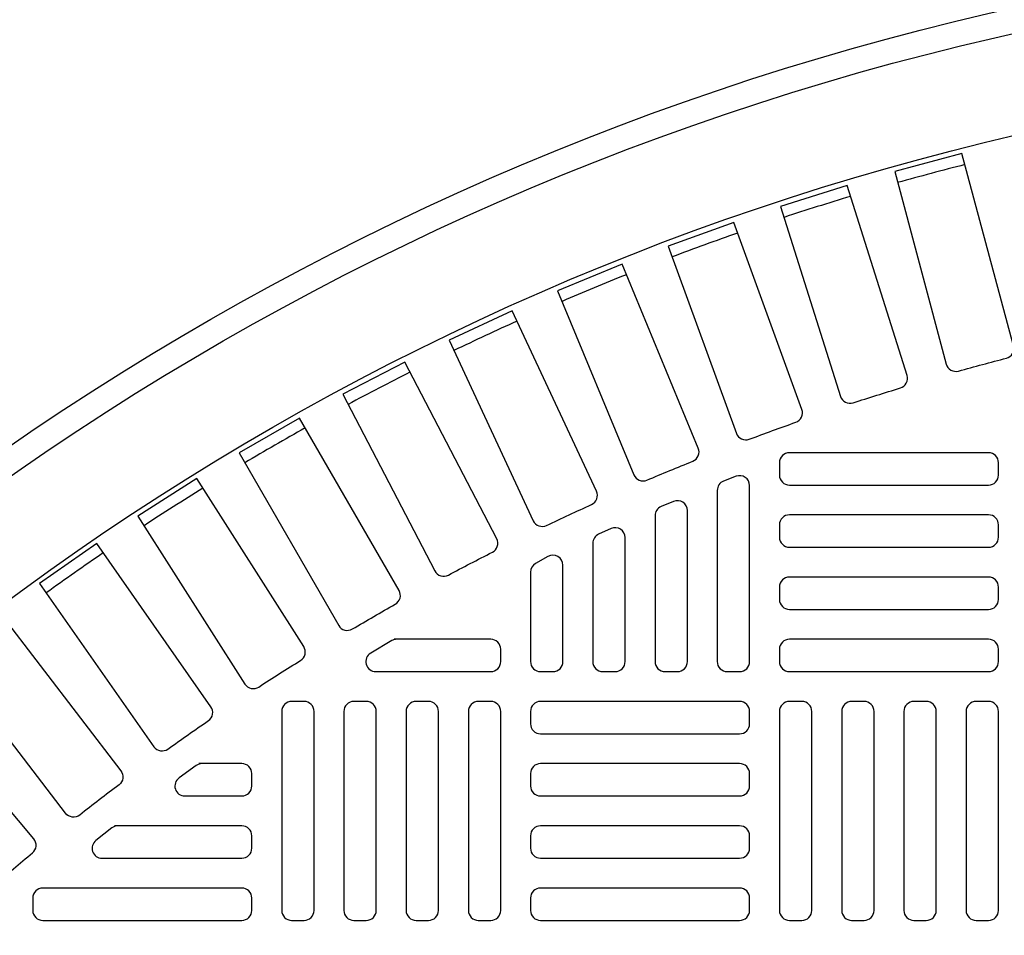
# Model space of a CAD drawing. Extents: x -169 to 6736, y -208 to 3022.
# Tile 445 of 656: x 1512 to 1520, y 1494 to 1501. Entities that reach past the tile are written whole.
import ezdxf

# ---------------------------------------------------------------- set-up
doc = ezdxf.new("R2010")
doc.units = 0
doc.header["$MEASUREMENT"] = 0
for name, color, linetype in [('TANK-MANHOLE-COVER-40', 2, 'CONTINUOUS'), ('TANK-MANHOLE-COVER-HATCH-40', 252, 'CONTINUOUS'), ('TANK-SLOPE', 3, 'CONTINUOUS')]:
    doc.layers.add(name, color=color, linetype=linetype)

msp = doc.modelspace()

# ---------------------------------------------------------------- linework, layer by layer
at = {"layer": 'TANK-MANHOLE-COVER-40', "color": 4, "linetype": 'Continuous'}
msp.add_circle((1524.85864, 1479.01839), 22.63902, dxfattribs=at)
at = {"layer": 'TANK-MANHOLE-COVER-40', "color": 1, "linetype": 'Continuous'}
msp.add_circle((1524.85864, 1479.01839), 22.44094, dxfattribs=at)
at = {"layer": 'TANK-MANHOLE-COVER-40', "color": 2, "linetype": 'Continuous'}
msp.add_circle((1524.85864, 1479.01839), 21.65354, dxfattribs=at)
at = {"layer": 'TANK-MANHOLE-COVER-HATCH-40', "linetype": 'Continuous'}
for points in [[(1519.5033, 1498.2472, -0.0049117), (1519.88209, 1498.3487, 0.4170937), (1519.93852, 1498.44533), (1519.53068, 1499.96741), (1518.99828, 1499.82475), (1519.40612, 1498.30267, 0.4170937), (1519.5033, 1498.2472)], [(1518.66965, 1497.9953, -0.0049117), (1519.04365, 1498.11323, 0.4170937), (1519.09581, 1498.21223), (1518.62196, 1499.71507), (1518.09629, 1499.54932), (1518.57014, 1498.04648, 0.4170937), (1518.66965, 1497.9953)], [(1517.84778, 1497.70728, -0.0049117), (1518.21628, 1497.84141, 0.4170937), (1518.26407, 1497.94259), (1517.72512, 1499.42333), (1517.20718, 1499.23481), (1517.74613, 1497.75407, 0.4170937), (1517.84778, 1497.70728)], [(1517.03925, 1497.38368, -0.0049117), (1517.40155, 1497.53375, 0.4170937), (1517.44488, 1497.63693), (1516.84186, 1499.09275), (1516.33264, 1498.88182), (1516.93566, 1497.426, 0.4170937), (1517.03925, 1497.38368)], [(1516.24561, 1497.02513, -0.0049117), (1516.60102, 1497.19086, 0.4170937), (1516.63981, 1497.29582), (1515.97386, 1498.72395), (1515.47432, 1498.49102), (1516.14027, 1497.06288, 0.4170937), (1516.24561, 1497.02513)], [(1515.46836, 1496.63229, -0.0049117), (1515.81621, 1496.81337, 0.4170937), (1515.85038, 1496.91993), (1515.12277, 1498.31765), (1514.63387, 1498.06314), (1515.36148, 1496.66542, 0.4170937), (1515.46836, 1496.63229)], [(1514.70899, 1496.20593, -0.0049117), (1515.04861, 1496.40201, 0.4170937), (1515.0781, 1496.50995), (1514.29022, 1497.87461), (1513.81288, 1497.59902), (1514.60077, 1496.23436, 0.4170937), (1514.70899, 1496.20593)], [(1513.96894, 1495.74685, -0.0049117), (1514.29968, 1495.95756, 0.4170937), (1514.32444, 1496.06668), (1513.47778, 1497.39568), (1513.01292, 1497.09953), (1513.85958, 1495.77053, 0.4170937), (1513.96894, 1495.74685)], [(1513.24962, 1495.25593, -0.0049117), (1513.57086, 1495.48086, 0.4170937), (1513.59083, 1495.59096), (1512.68701, 1496.88176), (1512.2355, 1496.56561), (1513.13933, 1495.27482, 0.4170937), (1513.24962, 1495.25593)], [(1512.5524, 1494.7341, -0.4170937), (1512.44139, 1494.74816), (1511.48212, 1495.9983), (1511.9194, 1496.33384), (1512.87867, 1495.08369, -0.4170937), (1512.86352, 1494.97282, 0.0049117), (1512.5524, 1494.7341)], [(1515.06045, 1496.12469, 0.1342636), (1515.02038, 1496.11373), (1514.85387, 1496.01531, 0.7632586), (1514.89394, 1495.86879), (1515.80352, 1495.86879), (1515.80352, 1495.86879, 0.4142136), (1515.88226, 1495.94753), (1515.88226, 1496.04595), (1515.88226, 1496.04595, 0.4142136), (1515.80352, 1496.12469), (1515.03892, 1496.12469)], [(1511.87861, 1494.18235, -0.0049117), (1512.17901, 1494.43442, 0.4170937), (1512.18931, 1494.54585), (1511.17643, 1495.75296), (1510.7542, 1495.39866), (1511.76708, 1494.19155, 0.4170937), (1511.87861, 1494.18235)], [(1513.52046, 1495.14044, 0.1575495), (1513.47438, 1495.12555), (1513.33798, 1495.02713, 0.727788), (1513.38405, 1494.88453), (1513.83501, 1494.88453), (1513.83501, 1494.88453, 0.4142136), (1513.91375, 1494.96327), (1513.91375, 1495.0617), (1513.91375, 1495.0617, 0.4142136), (1513.83501, 1495.14044), (1513.49501, 1495.14044)], [(1512.85436, 1494.64831, 0.1681922), (1512.80567, 1494.63146), (1512.68055, 1494.53304, 0.712047), (1512.72923, 1494.39241), (1513.83501, 1494.39241), (1513.83501, 1494.39241, 0.4142136), (1513.91375, 1494.47115), (1513.91375, 1494.56957), (1513.91375, 1494.56957, 0.4142136), (1513.83501, 1494.64831), (1512.8271, 1494.64831)]]:
    msp.add_lwpolyline(points, format="xyb", dxfattribs=at)
at = {"layer": 'TANK-MANHOLE-COVER-HATCH-40', "linetype": 'Continuous', "flags": 128}
for points in [[(1518.08698, 1497.4239, 0.4142136), (1518.16572, 1497.34516), (1519.74053, 1497.34516, 0.4142136), (1519.81927, 1497.4239), (1519.81927, 1497.52233, 0.4142136), (1519.74053, 1497.60107), (1518.16572, 1497.60107, 0.4142136), (1518.08698, 1497.52233)], [(1518.08698, 1496.93178, 0.4142136), (1518.16572, 1496.85304), (1519.74053, 1496.85304, 0.4142136), (1519.81927, 1496.93178), (1519.81927, 1497.0302, 0.4142136), (1519.74053, 1497.10894), (1518.16572, 1497.10894, 0.4142136), (1518.08698, 1497.0302)], [(1518.08698, 1496.43965, 0.4142136), (1518.16572, 1496.36091), (1519.74053, 1496.36091, 0.4142136), (1519.81927, 1496.43965), (1519.81927, 1496.53808, 0.4142136), (1519.74053, 1496.61682), (1518.16572, 1496.61682, 0.4142136), (1518.08698, 1496.53808)], [(1518.08698, 1495.94753, 0.4142136), (1518.16572, 1495.86879), (1519.74053, 1495.86879, 0.4142136), (1519.81927, 1495.94753), (1519.81927, 1496.04595, 0.4142136), (1519.74053, 1496.12469), (1518.16572, 1496.12469, 0.4142136), (1518.08698, 1496.04595)], [(1514.32714, 1493.90028, 0.4142136), (1514.40588, 1493.97902), (1514.40588, 1495.55382, 0.4142136), (1514.32714, 1495.63256), (1514.22871, 1495.63256, 0.4142136), (1514.14997, 1495.55382), (1514.14997, 1493.97902, 0.4142136), (1514.22871, 1493.90028)], [(1514.81927, 1493.90028, 0.4142136), (1514.89801, 1493.97902), (1514.89801, 1495.55382, 0.4142136), (1514.81927, 1495.63256), (1514.72084, 1495.63256, 0.4142136), (1514.6421, 1495.55382), (1514.6421, 1493.97902, 0.4142136), (1514.72084, 1493.90028)], [(1515.31139, 1493.90028, 0.4142136), (1515.39013, 1493.97902), (1515.39013, 1495.55382, 0.4142136), (1515.31139, 1495.63256), (1515.21297, 1495.63256, 0.4142136), (1515.13423, 1495.55382), (1515.13423, 1493.97902, 0.4142136), (1515.21297, 1493.90028)], [(1515.80352, 1493.90028, 0.4142136), (1515.88226, 1493.97902), (1515.88226, 1495.55382, 0.4142136), (1515.80352, 1495.63256), (1515.70509, 1495.63256, 0.4142136), (1515.62635, 1495.55382), (1515.62635, 1493.97902, 0.4142136), (1515.70509, 1493.90028)], [(1517.85076, 1495.55382, 0.4142136), (1517.77202, 1495.63256), (1516.19722, 1495.63256, 0.4142136), (1516.11848, 1495.55382), (1516.11848, 1495.4554, 0.4142136), (1516.19722, 1495.37666), (1517.77202, 1495.37666, 0.4142136), (1517.85076, 1495.4554)], [(1518.26415, 1493.90028, 0.4142136), (1518.34289, 1493.97902), (1518.34289, 1495.55382, 0.4142136), (1518.26415, 1495.63256), (1518.16572, 1495.63256, 0.4142136), (1518.08698, 1495.55382), (1518.08698, 1493.97902, 0.4142136), (1518.16572, 1493.90028)], [(1518.75627, 1493.90028, 0.4142136), (1518.83501, 1493.97902), (1518.83501, 1495.55382, 0.4142136), (1518.75627, 1495.63256), (1518.65785, 1495.63256, 0.4142136), (1518.57911, 1495.55382), (1518.57911, 1493.97902, 0.4142136), (1518.65785, 1493.90028)], [(1519.2484, 1493.90028, 0.4142136), (1519.32714, 1493.97902), (1519.32714, 1495.55382, 0.4142136), (1519.2484, 1495.63256), (1519.14997, 1495.63256, 0.4142136), (1519.07123, 1495.55382), (1519.07123, 1493.97902, 0.4142136), (1519.14997, 1493.90028)], [(1519.74053, 1493.90028, 0.4142136), (1519.81927, 1493.97902), (1519.81927, 1495.55382, 0.4142136), (1519.74053, 1495.63256), (1519.6421, 1495.63256, 0.4142136), (1519.56336, 1495.55382), (1519.56336, 1493.97902, 0.4142136), (1519.6421, 1493.90028)], [(1517.85076, 1495.0617, 0.4142136), (1517.77202, 1495.14044), (1516.19722, 1495.14044, 0.4142136), (1516.11848, 1495.0617), (1516.11848, 1494.96327, 0.4142136), (1516.19722, 1494.88453), (1517.77202, 1494.88453, 0.4142136), (1517.85076, 1494.96327)], [(1517.85076, 1494.56957, 0.4142136), (1517.77202, 1494.64831), (1516.19722, 1494.64831, 0.4142136), (1516.11848, 1494.56957), (1516.11848, 1494.47115, 0.4142136), (1516.19722, 1494.39241), (1517.77202, 1494.39241, 0.4142136), (1517.85076, 1494.47115)], [(1517.85076, 1494.07745, 0.4142136), (1517.77202, 1494.15619), (1516.19722, 1494.15619, 0.4142136), (1516.11848, 1494.07745), (1516.11848, 1493.97902, 0.4142136), (1516.19722, 1493.90028), (1517.77202, 1493.90028, 0.4142136), (1517.85076, 1493.97902)]]:
    msp.add_lwpolyline(points, format="xyb", close=True, dxfattribs=at)
at = {"layer": 'TANK-MANHOLE-COVER-HATCH-40', "linetype": 'Continuous'}
for points in [[(1517.59486, 1497.30269), (1517.59486, 1495.94753), (1517.59486, 1495.94753, 0.4142136), (1517.6736, 1495.86879), (1517.77202, 1495.86879), (1517.77202, 1495.86879, 0.4142136), (1517.85076, 1495.94753), (1517.85076, 1497.34089, 0.5272952), (1517.74353, 1497.4143), (1517.64511, 1497.3761, 0.3095045)], [(1517.10273, 1497.10158), (1517.10273, 1495.94753), (1517.10273, 1495.94753, 0.4142136), (1517.18147, 1495.86879), (1517.2799, 1495.86879), (1517.2799, 1495.86879, 0.4142136), (1517.35864, 1495.94753), (1517.35864, 1497.14286, 0.5359232), (1517.24944, 1497.21547), (1517.15102, 1497.17419, 0.3021484)], [(1516.6106, 1496.88466), (1516.6106, 1495.94753), (1516.6106, 1495.94753, 0.4142136), (1516.68934, 1495.86879), (1516.78777, 1495.86879), (1516.78777, 1495.86879, 0.4142136), (1516.86651, 1495.94753), (1516.86651, 1496.92912, 0.5447132), (1516.75535, 1497.00088), (1516.65693, 1496.95641, 0.2947387)], [(1516.11848, 1496.65518), (1516.11848, 1495.94753), (1516.11848, 1495.94753, 0.4142136), (1516.19722, 1495.86879), (1516.29564, 1495.86879), (1516.29564, 1495.86879, 0.4142136), (1516.37438, 1495.94753), (1516.37438, 1496.71201, 0.5773503), (1516.25627, 1496.7802), (1516.15785, 1496.72337, 0.2679492)], [(1513.91375, 1494.07745, 0.4142136), (1513.83501, 1494.15619), (1512.26021, 1494.15619, 0.4142136), (1512.18147, 1494.07745), (1512.18147, 1493.97902, 0.4142136), (1512.26021, 1493.90028), (1513.83501, 1493.90028, 0.4142136), (1513.91375, 1493.97902)]]:
    msp.add_lwpolyline(points, format="xyb", close=True, dxfattribs=at)
for start, end in [(104.266426, 105.733574), (106.766426, 108.233574), (109.266426, 110.733574), (111.766426, 113.233574), (114.266426, 115.733574), (116.766426, 118.233574), (119.266426, 120.733574), (121.766426, 123.233574), (124.266426, 125.733574)]:
    msp.add_arc((1524.85864, 1479.01839), 21.52559, start, end, dxfattribs=at)
at = {"layer": 'TANK-SLOPE'}
msp.add_lwpolyline([(1587.79289, 1496.32826, -0.7443694), (1587.79335, 1461.71019), (1534.79806, 1445.83602, -1.343419), (1534.79718, 1512.20103)], format="xyb", close=True, dxfattribs=at)

doc.saveas('drawing.dxf')
